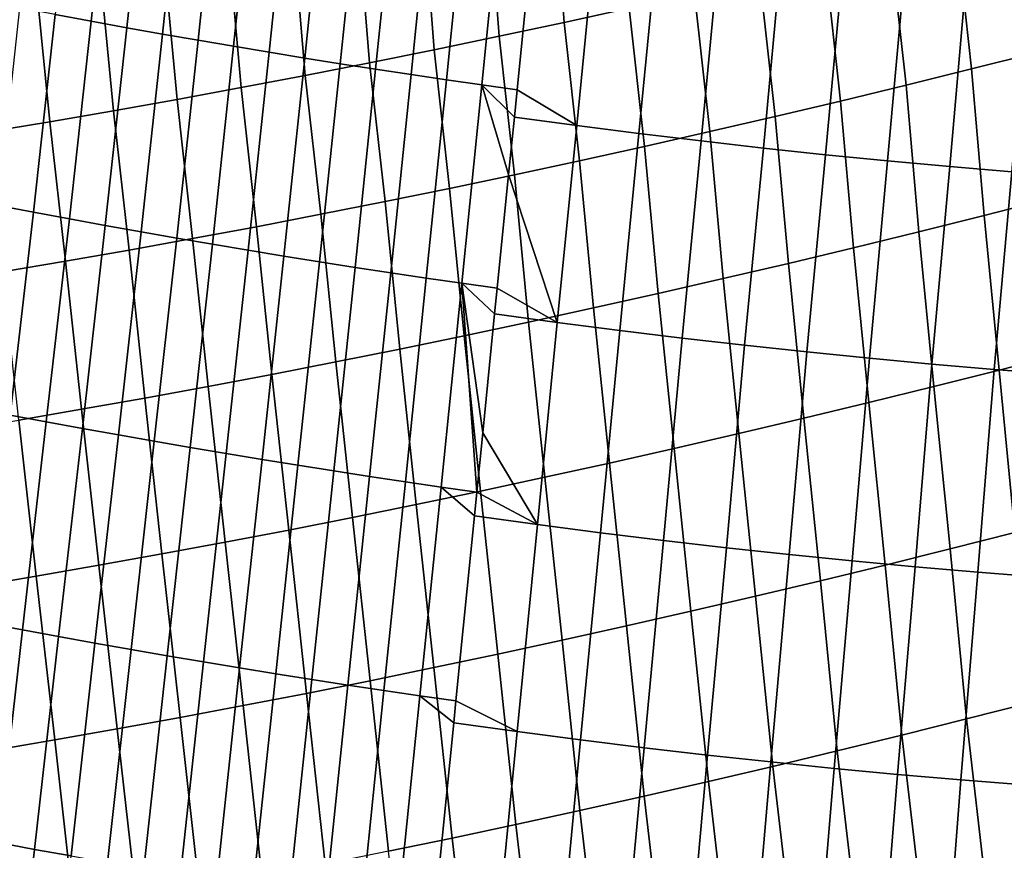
# Model space of a CAD drawing. Header units: metres. Extents: x -240 to 45, y -77 to 27.
# Tile 827 of 1056: x 19.12 to 20.72, y -26.71 to -25.36. Entities that reach past the tile are written whole.
import ezdxf

# ---------------------------------------------------------------- set-up
doc = ezdxf.new("R2010")
doc.units = ezdxf.units.M
doc.layers.add('solid_102011X2', color=7, linetype='CONTINUOUS')

msp = doc.modelspace()

# ---------------------------------------------------------------- linework, layer by layer
at = {"layer": 'solid_102011X2'}
for points in [[(19.176641, -25.353306, 122.907242), (19.234755, -25.364075, 122.907707), (19.268335, -25.052002, 123.120293), (19.210386, -25.041336, 123.11998)], [(19.234755, -25.364075, 122.907707), (19.292818, -25.374624, 122.908028), (19.326231, -25.062449, 123.120468), (19.268335, -25.052002, 123.120293)], [(19.292818, -25.374624, 122.908028), (19.35083, -25.384951, 122.908203), (19.384071, -25.072672, 123.120499), (19.326231, -25.062449, 123.120468)], [(19.35083, -25.384951, 122.908203), (19.408792, -25.395056, 122.908226), (19.441858, -25.082674, 123.120384), (19.384071, -25.072672, 123.120499)], [(19.408792, -25.395056, 122.908226), (19.466702, -25.40494, 122.908104), (19.499586, -25.092453, 123.120125), (19.441858, -25.082674, 123.120384)], [(19.466702, -25.40494, 122.908104), (19.524555, -25.414597, 122.907829), (19.557259, -25.102009, 123.119728), (19.499586, -25.092453, 123.120125)], [(19.524555, -25.414597, 122.907829), (19.582354, -25.42403, 122.90741), (19.614872, -25.111341, 123.119179), (19.557259, -25.102009, 123.119728)], [(19.582354, -25.42403, 122.90741), (19.640097, -25.433239, 122.906837), (19.672424, -25.120449, 123.118484), (19.614872, -25.111341, 123.119179)], [(19.640097, -25.433239, 122.906837), (19.697781, -25.442221, 122.90612), (19.729916, -25.129332, 123.117653), (19.672424, -25.120449, 123.118484)], [(19.697781, -25.442221, 122.90612), (19.755407, -25.450975, 122.905251), (19.787344, -25.137989, 123.116669), (19.729916, -25.129332, 123.117653)], [(20.004438, -25.366179, 78.278625), (19.989325, -25.153627, 77.969963), (20.096113, -25.130604, 77.970474), (20.110487, -25.343046, 78.279358)], [(19.755407, -25.450975, 122.905251), (19.812973, -25.459499, 122.904236), (19.844709, -25.146418, 123.115547), (19.787344, -25.137989, 123.116669)], [(19.812973, -25.459499, 122.904236), (19.870478, -25.467796, 122.903069), (19.90201, -25.154619, 123.114273), (19.844709, -25.146418, 123.115547)], [(19.870478, -25.467796, 122.903069), (19.927919, -25.475863, 122.901756), (19.954613, -25.208929, 123.080254), (19.90201, -25.154619, 123.114273)], [(19.898643, -25.388685, 78.278267), (19.882786, -25.176025, 77.969826), (19.989325, -25.153627, 77.969963), (20.004438, -25.366179, 78.278625)], [(19.793148, -25.410547, 78.27829), (19.776539, -25.197773, 77.970055), (19.882786, -25.176025, 77.969826), (19.898643, -25.388685, 78.278267)], [(19.687992, -25.431744, 78.278679), (19.670628, -25.218853, 77.970634), (19.776539, -25.197773, 77.970055), (19.793148, -25.410547, 78.27829)], [(20.773932, -25.414881, 78.592628), (20.667404, -25.441803, 78.589203), (20.642941, -25.218479, 78.288879), (20.749556, -25.191843, 78.291931)], [(20.055529, -25.222443, 123.077415), (19.954613, -25.208929, 123.080254), (19.927919, -25.475863, 122.901756), (20.024929, -25.533689, 122.871048)], [(19.5832, -25.452269, 78.279427), (19.565071, -25.239258, 77.971573), (19.670628, -25.218853, 77.970634), (19.687992, -25.431744, 78.278679)], [(20.156322, -25.235256, 123.07415), (20.055529, -25.222443, 123.077415), (20.024929, -25.533689, 122.871048), (20.126238, -25.546669, 122.867935)], [(20.667404, -25.441803, 78.589203), (20.56085, -25.468159, 78.586182), (20.536306, -25.244547, 78.286201), (20.642941, -25.218479, 78.288879)], [(19.478777, -25.472122, 78.280556), (19.459877, -25.258991, 77.97287), (19.565071, -25.239258, 77.971573), (19.5832, -25.452269, 78.279427)], [(20.257034, -25.247362, 123.070427), (20.156322, -25.235256, 123.07415), (20.126238, -25.546669, 122.867935), (20.227468, -25.558931, 122.864357)], [(20.257034, -25.247362, 123.070427), (20.227468, -25.558931, 122.864357), (20.328646, -25.570473, 122.860306), (20.357683, -25.258759, 123.066254)], [(20.56085, -25.468159, 78.586182), (20.454315, -25.493942, 78.583549), (20.429699, -25.270044, 78.283905), (20.536306, -25.244547, 78.286201)], [(19.374729, -25.491306, 78.282059), (19.355055, -25.278053, 77.974541), (19.459877, -25.258991, 77.97287), (19.478777, -25.472122, 78.280556)], [(20.357683, -25.258759, 123.066254), (20.328646, -25.570473, 122.860306), (20.429783, -25.581289, 122.855804), (20.45829, -25.26944, 123.061638)], [(19.271065, -25.509825, 78.283958), (19.250608, -25.296448, 77.976593), (19.355055, -25.278053, 77.974541), (19.374729, -25.491306, 78.282059)], [(20.454315, -25.493942, 78.583549), (20.347849, -25.519148, 78.581322), (20.323162, -25.294966, 78.281998), (20.429699, -25.270044, 78.283905)], [(20.45829, -25.26944, 123.061638), (20.429783, -25.581289, 122.855804), (20.530899, -25.591381, 122.850845), (20.55887, -25.279406, 123.056572)], [(20.55887, -25.279406, 123.056572), (20.530899, -25.591381, 122.850845), (20.632011, -25.600746, 122.845436), (20.659445, -25.288651, 123.051064)], [(20.347849, -25.519148, 78.581322), (20.241497, -25.543766, 78.579498), (20.216743, -25.319304, 78.280487), (20.323162, -25.294966, 78.281998)], [(20.659445, -25.288651, 123.051064), (20.632011, -25.600746, 122.845436), (20.733135, -25.609385, 122.839561), (20.760031, -25.29718, 123.04512)], [(19.167789, -25.527676, 78.286247), (19.146545, -25.314178, 77.979027), (19.250608, -25.296448, 77.976593), (19.271065, -25.509825, 78.283958)], [(19.064907, -25.544861, 78.288933), (19.042871, -25.331244, 77.981865), (19.146545, -25.314178, 77.979027), (19.167789, -25.527676, 78.286247)], [(20.241497, -25.543766, 78.579498), (20.135307, -25.567787, 78.578087), (20.110487, -25.343046, 78.279358), (20.216743, -25.319304, 78.280487)], [(19.141321, -25.674896, 122.709595), (19.176641, -25.353306, 122.907242), (19.118481, -25.342316, 122.906624), (19.082958, -25.663807, 122.708817)], [(20.135307, -25.567787, 78.578087), (20.029325, -25.591196, 78.577072), (20.004438, -25.366179, 78.278625), (20.110487, -25.343046, 78.279358)], [(19.199642, -25.685766, 122.710213), (19.234755, -25.364075, 122.907707), (19.176641, -25.353306, 122.907242), (19.141321, -25.674896, 122.709595)], [(19.257917, -25.696417, 122.710686), (19.292818, -25.374624, 122.908028), (19.234755, -25.364075, 122.907707), (19.199642, -25.685766, 122.710213)], [(19.316147, -25.706844, 122.711006), (19.35083, -25.384951, 122.908203), (19.292818, -25.374624, 122.908028), (19.257917, -25.696417, 122.710686)], [(20.029325, -25.591196, 78.577072), (19.923599, -25.613979, 78.576454), (19.898643, -25.388685, 78.278267), (20.004438, -25.366179, 78.278625)], [(19.316147, -25.706844, 122.711006), (19.374329, -25.717051, 122.711174), (19.408792, -25.395056, 122.908226), (19.35083, -25.384951, 122.908203)], [(19.923599, -25.613979, 78.576454), (19.818174, -25.636112, 78.576233), (19.793148, -25.410547, 78.27829), (19.898643, -25.388685, 78.278267)], [(19.374329, -25.717051, 122.711174), (19.432461, -25.727034, 122.711189), (19.466702, -25.40494, 122.908104), (19.408792, -25.395056, 122.908226)], [(19.432461, -25.727034, 122.711189), (19.490545, -25.736792, 122.711052), (19.524555, -25.414597, 122.907829), (19.466702, -25.40494, 122.908104)], [(19.490545, -25.736792, 122.711052), (19.548576, -25.746325, 122.710762), (19.582354, -25.42403, 122.90741), (19.524555, -25.414597, 122.907829)], [(19.548576, -25.746325, 122.710762), (19.606556, -25.755632, 122.71032), (19.640097, -25.433239, 122.906837), (19.582354, -25.42403, 122.90741)], [(19.818174, -25.636112, 78.576233), (19.713099, -25.657579, 78.576393), (19.687992, -25.431744, 78.278679), (19.793148, -25.410547, 78.27829)], [(20.793863, -25.653374, 78.882286), (20.687756, -25.680441, 78.878525), (20.667404, -25.441803, 78.589203), (20.773932, -25.414881, 78.592628)], [(19.713099, -25.657579, 78.576393), (19.608389, -25.67837, 78.576935), (19.5832, -25.452269, 78.279427), (19.687992, -25.431744, 78.278679)], [(19.606556, -25.755632, 122.71032), (19.664482, -25.764709, 122.709724), (19.697781, -25.442221, 122.90612), (19.640097, -25.433239, 122.906837)], [(19.608389, -25.67837, 78.576935), (19.504057, -25.698484, 78.577858), (19.478777, -25.472122, 78.280556), (19.5832, -25.452269, 78.279427)], [(19.664482, -25.764709, 122.709724), (19.722353, -25.773561, 122.708969), (19.755407, -25.450975, 122.905251), (19.697781, -25.442221, 122.90612)], [(19.722353, -25.773561, 122.708969), (19.780169, -25.782181, 122.708069), (19.812973, -25.459499, 122.904236), (19.755407, -25.450975, 122.905251)], [(20.687756, -25.680441, 78.878525), (20.581617, -25.70694, 78.87516), (20.56085, -25.468159, 78.586182), (20.667404, -25.441803, 78.589203)], [(19.504057, -25.698484, 78.577858), (19.400108, -25.717926, 78.579185), (19.374729, -25.491306, 78.282059), (19.478777, -25.472122, 78.280556)], [(19.780169, -25.782181, 122.708069), (19.837929, -25.790571, 122.707016), (19.870478, -25.467796, 122.903069), (19.812973, -25.459499, 122.904236)], [(19.837929, -25.790571, 122.707016), (19.89563, -25.798727, 122.705811), (19.914145, -25.613602, 122.81559), (19.870478, -25.467796, 122.903069)], [(19.870478, -25.467796, 122.903069), (19.914145, -25.613602, 122.81559), (19.923506, -25.52, 122.873718)], [(19.870478, -25.467796, 122.903069), (19.923506, -25.52, 122.873718), (19.927919, -25.475863, 122.901756)], [(20.581617, -25.70694, 78.87516), (20.475496, -25.732872, 78.872215), (20.454315, -25.493942, 78.583549), (20.56085, -25.468159, 78.586182)], [(19.927919, -25.475863, 122.901756), (19.923506, -25.52, 122.873718), (20.024929, -25.533689, 122.871048)], [(19.400108, -25.717926, 78.579185), (19.296549, -25.736692, 78.58091), (19.271065, -25.509825, 78.283958), (19.374729, -25.491306, 78.282059)], [(20.475496, -25.732872, 78.872215), (20.369438, -25.758226, 78.869682), (20.347849, -25.519148, 78.581322), (20.454315, -25.493942, 78.583549)], [(19.296549, -25.736692, 78.58091), (19.193384, -25.754786, 78.583038), (19.167789, -25.527676, 78.286247), (19.271065, -25.509825, 78.283958)], [(20.024929, -25.533689, 122.871048), (19.923506, -25.52, 122.873718), (19.914145, -25.613602, 122.81559), (19.993244, -25.854185, 122.67955)], [(20.369438, -25.758226, 78.869682), (20.263493, -25.782999, 78.867569), (20.241497, -25.543766, 78.579498), (20.347849, -25.519148, 78.581322)], [(19.193384, -25.754786, 78.583038), (19.09062, -25.772205, 78.585571), (19.064907, -25.544861, 78.288933), (19.167789, -25.527676, 78.286247)], [(20.126238, -25.546669, 122.867935), (20.024929, -25.533689, 122.871048), (19.993244, -25.854185, 122.67955), (20.094917, -25.867302, 122.676605)], [(20.227468, -25.558931, 122.864357), (20.126238, -25.546669, 122.867935), (20.094917, -25.867302, 122.676605), (20.196522, -25.879694, 122.673187)], [(20.263493, -25.782999, 78.867569), (20.157709, -25.807175, 78.865868), (20.135307, -25.567787, 78.578087), (20.241497, -25.543766, 78.579498)], [(20.157709, -25.807175, 78.865868), (20.052132, -25.830742, 78.864586), (20.029325, -25.591196, 78.577072), (20.135307, -25.567787, 78.578087)], [(20.328646, -25.570473, 122.860306), (20.227468, -25.558931, 122.864357), (20.196522, -25.879694, 122.673187), (20.298077, -25.891359, 122.669289)], [(20.429783, -25.581289, 122.855804), (20.328646, -25.570473, 122.860306), (20.298077, -25.891359, 122.669289), (20.399599, -25.902296, 122.664925)], [(20.530899, -25.591381, 122.850845), (20.429783, -25.581289, 122.855804), (20.399599, -25.902296, 122.664925), (20.501104, -25.912502, 122.660088)], [(20.052132, -25.830742, 78.864586), (19.946808, -25.853683, 78.863716), (19.923599, -25.613979, 78.576454), (20.029325, -25.591196, 78.577072)], [(20.632011, -25.600746, 122.845436), (20.530899, -25.591381, 122.850845), (20.501104, -25.912502, 122.660088), (20.602608, -25.921976, 122.654785)], [(20.733135, -25.609385, 122.839561), (20.632011, -25.600746, 122.845436), (20.602608, -25.921976, 122.654785), (20.704126, -25.930719, 122.649017)], [(19.946808, -25.853683, 78.863716), (19.841789, -25.87598, 78.863251), (19.818174, -25.636112, 78.576233), (19.923599, -25.613979, 78.576454)], [(19.914145, -25.613602, 122.81559), (19.89563, -25.798727, 122.705811), (19.993244, -25.854185, 122.67955)], [(20.83429, -25.6173, 122.833244), (20.733135, -25.609385, 122.839561), (20.704126, -25.930719, 122.649017), (20.805674, -25.938734, 122.642784)], [(19.841789, -25.87598, 78.863251), (19.737118, -25.897614, 78.863174), (19.713099, -25.657579, 78.576393), (19.818174, -25.636112, 78.576233)], [(19.044638, -25.993963, 122.52652), (19.103338, -26.005171, 122.527466), (19.141321, -25.674896, 122.709595), (19.082958, -25.663807, 122.708817)], [(19.737118, -25.897614, 78.863174), (19.632816, -25.918571, 78.863495), (19.608389, -25.67837, 78.576935), (19.713099, -25.657579, 78.576393)], [(20.817942, -25.904615, 79.160545), (20.712135, -25.931835, 79.156418), (20.687756, -25.680441, 78.878525), (20.793863, -25.653374, 78.882286)], [(19.103338, -26.005171, 122.527466), (19.161999, -26.016157, 122.528252), (19.199642, -25.685766, 122.710213), (19.141321, -25.674896, 122.709595)], [(19.632816, -25.918571, 78.863495), (19.528893, -25.938856, 78.86422), (19.504057, -25.698484, 78.577858), (19.608389, -25.67837, 78.576935)], [(20.712135, -25.931835, 79.156418), (20.606293, -25.95849, 79.15271), (20.581617, -25.70694, 78.87516), (20.687756, -25.680441, 78.878525)], [(19.161999, -26.016157, 122.528252), (19.220619, -26.026924, 122.528885), (19.257917, -25.696417, 122.710686), (19.199642, -25.685766, 122.710213)], [(19.220619, -26.026924, 122.528885), (19.2792, -26.03747, 122.529358), (19.316147, -25.706844, 122.711006), (19.257917, -25.696417, 122.710686)], [(19.2792, -26.03747, 122.529358), (19.337736, -26.047792, 122.529678), (19.374329, -25.717051, 122.711174), (19.316147, -25.706844, 122.711006)], [(19.528893, -25.938856, 78.86422), (19.425352, -25.958467, 78.865349), (19.400108, -25.717926, 78.579185), (19.504057, -25.698484, 78.577858)], [(20.606293, -25.95849, 79.15271), (20.500462, -25.984581, 79.149422), (20.475496, -25.732872, 78.872215), (20.581617, -25.70694, 78.87516)], [(19.425352, -25.958467, 78.865349), (19.322201, -25.977404, 78.866882), (19.296549, -25.736692, 78.58091), (19.400108, -25.717926, 78.579185)], [(19.337736, -26.047792, 122.529678), (19.396229, -26.057892, 122.529839), (19.432461, -25.727034, 122.711189), (19.374329, -25.717051, 122.711174)], [(19.396229, -26.057892, 122.529839), (19.454676, -26.067766, 122.529839), (19.490545, -25.736792, 122.711052), (19.432461, -25.727034, 122.711189)], [(19.322201, -25.977404, 78.866882), (19.219446, -25.995665, 78.868835), (19.193384, -25.754786, 78.583038), (19.296549, -25.736692, 78.58091)], [(19.454676, -26.067766, 122.529839), (19.513077, -26.077414, 122.529686), (19.548576, -25.746325, 122.710762), (19.490545, -25.736792, 122.711052)], [(20.500462, -25.984581, 79.149422), (20.394691, -26.010099, 79.146568), (20.369438, -25.758226, 78.869682), (20.475496, -25.732872, 78.872215)], [(19.219446, -25.995665, 78.868835), (19.117092, -26.013248, 78.871208), (19.09062, -25.772205, 78.585571), (19.193384, -25.754786, 78.583038)], [(19.513077, -26.077414, 122.529686), (19.57143, -26.086832, 122.529373), (19.606556, -25.755632, 122.71032), (19.548576, -25.746325, 122.710762)], [(19.57143, -26.086832, 122.529373), (19.629736, -26.096022, 122.5289), (19.664482, -25.764709, 122.709724), (19.606556, -25.755632, 122.71032)], [(20.394691, -26.010099, 79.146568), (20.28903, -26.035034, 79.144135), (20.263493, -25.782999, 78.867569), (20.369438, -25.758226, 78.869682)], [(19.629736, -26.096022, 122.5289), (19.68799, -26.104982, 122.528275), (19.722353, -25.773561, 122.708969), (19.664482, -25.764709, 122.709724)], [(19.68799, -26.104982, 122.528275), (19.746195, -26.11371, 122.527489), (19.780169, -25.782181, 122.708069), (19.722353, -25.773561, 122.708969)], [(19.746195, -26.11371, 122.527489), (19.804346, -26.122206, 122.52655), (19.837929, -25.790571, 122.707016), (19.780169, -25.782181, 122.708069)], [(19.804346, -26.122206, 122.52655), (19.862446, -26.130466, 122.525444), (19.837929, -25.790571, 122.707016)], [(19.837929, -25.790571, 122.707016), (19.862446, -26.130466, 122.525444), (19.872097, -26.033991, 122.575806)], [(19.837929, -25.790571, 122.707016), (19.872097, -26.033991, 122.575806), (19.891466, -25.840353, 122.682045)], [(19.837929, -25.790571, 122.707016), (19.891466, -25.840353, 122.682045), (19.89563, -25.798727, 122.705811)], [(20.28903, -26.035034, 79.144135), (20.183525, -26.059378, 79.142136), (20.157709, -25.807175, 78.865868), (20.263493, -25.782999, 78.867569)], [(19.89563, -25.798727, 122.705811), (19.891466, -25.840353, 122.682045), (19.993244, -25.854185, 122.67955)], [(20.183525, -26.059378, 79.142136), (20.078224, -26.083115, 79.140572), (20.052132, -25.830742, 78.864586), (20.157709, -25.807175, 78.865868)], [(19.993244, -25.854185, 122.67955), (19.891466, -25.840353, 122.682045), (19.872097, -26.033991, 122.575806), (19.96114, -26.183306, 122.503342)], [(20.078224, -26.083115, 79.140572), (19.973177, -26.10623, 79.13942), (19.946808, -25.853683, 78.863716), (20.052132, -25.830742, 78.864586)], [(19.973177, -26.10623, 79.13942), (19.868429, -26.128702, 79.138695), (19.841789, -25.87598, 78.863251), (19.946808, -25.853683, 78.863716)], [(20.094917, -25.867302, 122.676605), (19.993244, -25.854185, 122.67955), (19.96114, -26.183306, 122.503342), (20.063623, -26.1966, 122.500557)], [(20.196522, -25.879694, 122.673187), (20.094917, -25.867302, 122.676605), (20.063623, -26.1966, 122.500557), (20.166048, -26.20916, 122.497284)], [(19.868429, -26.128702, 79.138695), (19.764029, -26.150515, 79.138374), (19.737118, -25.897614, 78.863174), (19.841789, -25.87598, 78.863251)], [(20.196522, -25.879694, 122.673187), (20.166048, -26.20916, 122.497284), (20.268431, -26.220982, 122.493515), (20.298077, -25.891359, 122.669289)], [(19.764029, -26.150515, 79.138374), (19.659994, -26.171656, 79.138466), (19.632816, -25.918571, 78.863495), (19.737118, -25.897614, 78.863174)], [(20.298077, -25.891359, 122.669289), (20.268431, -26.220982, 122.493515), (20.370785, -26.232065, 122.489265), (20.399599, -25.902296, 122.664925)], [(20.399599, -25.902296, 122.664925), (20.370785, -26.232065, 122.489265), (20.473125, -26.242407, 122.484535), (20.501104, -25.912502, 122.660088)], [(20.737947, -26.196083, 79.422195), (20.712135, -25.931835, 79.156418), (20.817942, -25.904615, 79.160545), (20.843433, -26.168751, 79.426682)], [(19.659994, -26.171656, 79.138466), (19.556337, -26.192123, 79.138969), (19.528893, -25.938856, 78.86422), (19.632816, -25.918571, 78.863495)], [(20.501104, -25.912502, 122.660088), (20.473125, -26.242407, 122.484535), (20.575468, -26.252008, 122.479317), (20.602608, -25.921976, 122.654785)], [(20.602608, -25.921976, 122.654785), (20.575468, -26.252008, 122.479317), (20.677828, -26.260868, 122.473618), (20.704126, -25.930719, 122.649017)], [(20.632423, -26.222857, 79.418129), (20.606293, -25.95849, 79.15271), (20.712135, -25.931835, 79.156418), (20.737947, -26.196083, 79.422195)], [(20.704126, -25.930719, 122.649017), (20.677828, -26.260868, 122.473618), (20.780216, -26.268991, 122.467438), (20.805674, -25.938734, 122.642784)], [(19.556337, -26.192123, 79.138969), (19.45306, -26.21192, 79.139885), (19.425352, -25.958467, 78.865349), (19.528893, -25.938856, 78.86422)], [(19.45306, -26.21192, 79.139885), (19.350172, -26.231039, 79.14122), (19.322201, -25.977404, 78.866882), (19.425352, -25.958467, 78.865349)], [(20.526905, -26.249071, 79.414505), (20.500462, -25.984581, 79.149422), (20.606293, -25.95849, 79.15271), (20.632423, -26.222857, 79.418129)], [(19.350172, -26.231039, 79.14122), (19.247677, -26.249483, 79.14299), (19.219446, -25.995665, 78.868835), (19.322201, -25.977404, 78.866882)], [(20.421442, -26.274715, 79.411308), (20.394691, -26.010099, 79.146568), (20.500462, -25.984581, 79.149422), (20.526905, -26.249071, 79.414505)], [(19.247677, -26.249483, 79.14299), (19.145578, -26.267246, 79.145172), (19.117092, -26.013248, 78.871208), (19.219446, -25.995665, 78.868835)], [(19.145578, -26.267246, 79.145172), (19.043884, -26.284325, 79.147789), (19.015142, -26.030153, 78.873993), (19.117092, -26.013248, 78.871208)], [(19.063921, -26.343599, 122.361275), (19.122967, -26.3547, 122.362228), (19.161999, -26.016157, 122.528252), (19.103338, -26.005171, 122.527466)], [(19.122967, -26.3547, 122.362228), (19.181978, -26.365582, 122.363029), (19.220619, -26.026924, 122.528885), (19.161999, -26.016157, 122.528252)], [(20.316082, -26.299782, 79.408562), (20.28903, -26.035034, 79.144135), (20.394691, -26.010099, 79.146568), (20.421442, -26.274715, 79.411308)], [(19.181978, -26.365582, 122.363029), (19.240952, -26.376242, 122.363663), (19.2792, -26.03747, 122.529358), (19.220619, -26.026924, 122.528885)], [(19.240952, -26.376242, 122.363663), (19.299889, -26.386679, 122.364136), (19.337736, -26.047792, 122.529678), (19.2792, -26.03747, 122.529358)], [(19.299889, -26.386679, 122.364136), (19.358786, -26.396891, 122.364441), (19.396229, -26.057892, 122.529839), (19.337736, -26.047792, 122.529678)], [(19.872097, -26.033991, 122.575806), (19.862446, -26.130466, 122.525444), (19.96114, -26.183306, 122.503342)], [(20.210875, -26.324261, 79.406258), (20.183525, -26.059378, 79.142136), (20.28903, -26.035034, 79.144135), (20.316082, -26.299782, 79.408562)], [(19.358786, -26.396891, 122.364441), (19.417645, -26.406878, 122.364594), (19.454676, -26.067766, 122.529839), (19.396229, -26.057892, 122.529839)], [(20.105867, -26.348137, 79.404388), (20.078224, -26.083115, 79.140572), (20.183525, -26.059378, 79.142136), (20.210875, -26.324261, 79.406258)], [(19.417645, -26.406878, 122.364594), (19.476461, -26.416636, 122.364578), (19.513077, -26.077414, 122.529686), (19.454676, -26.067766, 122.529839)], [(19.476461, -26.416636, 122.364578), (19.535236, -26.426167, 122.364403), (19.57143, -26.086832, 122.529373), (19.513077, -26.077414, 122.529686)], [(19.535236, -26.426167, 122.364403), (19.593969, -26.435467, 122.364059), (19.629736, -26.096022, 122.5289), (19.57143, -26.086832, 122.529373)], [(19.593969, -26.435467, 122.364059), (19.652657, -26.444534, 122.363556), (19.68799, -26.104982, 122.528275), (19.629736, -26.096022, 122.5289)], [(20.001106, -26.371397, 79.402962), (19.973177, -26.10623, 79.13942), (20.078224, -26.083115, 79.140572), (20.105867, -26.348137, 79.404388)], [(19.652657, -26.444534, 122.363556), (19.7113, -26.453369, 122.362892), (19.746195, -26.11371, 122.527489), (19.68799, -26.104982, 122.528275)], [(19.896643, -26.39402, 79.401962), (19.868429, -26.128702, 79.138695), (19.973177, -26.10623, 79.13942), (20.001106, -26.371397, 79.402962)], [(19.7113, -26.453369, 122.362892), (19.769896, -26.461969, 122.362068), (19.804346, -26.122206, 122.52655), (19.746195, -26.11371, 122.527489)], [(19.792519, -26.415987, 79.40139), (19.764029, -26.150515, 79.138374), (19.868429, -26.128702, 79.138695), (19.896643, -26.39402, 79.401962)], [(19.858562, -26.169285, 122.505653), (19.804346, -26.122206, 122.52655), (19.769896, -26.461969, 122.362068), (19.828444, -26.470331, 122.361084)], [(19.804346, -26.122206, 122.52655), (19.858562, -26.169285, 122.505653), (19.862446, -26.130466, 122.525444)], [(19.862446, -26.130466, 122.525444), (19.858562, -26.169285, 122.505653), (19.96114, -26.183306, 122.503342)], [(19.688759, -26.437288, 79.40123), (19.659994, -26.171656, 79.138466), (19.764029, -26.150515, 79.138374), (19.792519, -26.415987, 79.40139)], [(19.585367, -26.45792, 79.401505), (19.556337, -26.192123, 79.138969), (19.659994, -26.171656, 79.138466), (19.688759, -26.437288, 79.40123)], [(19.96114, -26.183306, 122.503342), (19.858562, -26.169285, 122.505653), (19.828444, -26.470331, 122.361084), (19.928162, -26.520258, 122.342812)], [(19.482351, -26.477882, 79.402199), (19.45306, -26.21192, 79.139885), (19.556337, -26.192123, 79.138969), (19.585367, -26.45792, 79.401505)], [(20.063623, -26.1966, 122.500557), (19.96114, -26.183306, 122.503342), (19.928162, -26.520258, 122.342812), (20.031374, -26.53371, 122.340195)], [(20.166048, -26.20916, 122.497284), (20.063623, -26.1966, 122.500557), (20.031374, -26.53371, 122.340195), (20.134537, -26.546419, 122.337082)], [(20.268431, -26.220982, 122.493515), (20.166048, -26.20916, 122.497284), (20.134537, -26.546419, 122.337082), (20.237665, -26.558382, 122.333458)], [(20.659248, -26.499645, 79.670792), (20.632423, -26.222857, 79.418129), (20.737947, -26.196083, 79.422195), (20.764397, -26.472805, 79.675209)], [(19.379717, -26.497169, 79.403328), (19.350172, -26.231039, 79.14122), (19.45306, -26.21192, 79.139885), (19.482351, -26.477882, 79.402199)], [(20.370785, -26.232065, 122.489265), (20.268431, -26.220982, 122.493515), (20.237665, -26.558382, 122.333458), (20.340771, -26.569599, 122.329338)], [(20.554104, -26.52593, 79.666824), (20.526905, -26.249071, 79.414505), (20.632423, -26.222857, 79.418129), (20.659248, -26.499645, 79.670792)], [(19.277468, -26.515779, 79.404892), (19.247677, -26.249483, 79.14299), (19.350172, -26.231039, 79.14122), (19.379717, -26.497169, 79.403328)], [(20.473125, -26.242407, 122.484535), (20.370785, -26.232065, 122.489265), (20.340771, -26.569599, 122.329338), (20.443871, -26.580069, 122.324722)], [(19.277468, -26.515779, 79.404892), (19.175611, -26.533709, 79.406883), (19.145578, -26.267246, 79.145172), (19.247677, -26.249483, 79.14299)], [(20.449009, -26.551653, 79.663307), (20.421442, -26.274715, 79.411308), (20.526905, -26.249071, 79.414505), (20.554104, -26.52593, 79.666824)], [(20.575468, -26.252008, 122.479317), (20.473125, -26.242407, 122.484535), (20.443871, -26.580069, 122.324722), (20.546972, -26.589788, 122.319611)], [(20.677828, -26.260868, 122.473618), (20.575468, -26.252008, 122.479317), (20.546972, -26.589788, 122.319611), (20.650093, -26.598763, 122.313995)], [(19.175611, -26.533709, 79.406883), (19.074152, -26.550953, 79.409317), (19.043884, -26.284325, 79.147789), (19.145578, -26.267246, 79.145172)], [(20.780216, -26.268991, 122.467438), (20.677828, -26.260868, 122.473618), (20.650093, -26.598763, 122.313995), (20.753242, -26.606993, 122.307884)], [(20.344013, -26.576805, 79.66024), (20.316082, -26.299782, 79.408562), (20.421442, -26.274715, 79.411308), (20.449009, -26.551653, 79.663307)], [(20.239162, -26.601374, 79.657623), (20.210875, -26.324261, 79.406258), (20.316082, -26.299782, 79.408562), (20.344013, -26.576805, 79.66024)], [(20.134504, -26.625349, 79.655457), (20.105867, -26.348137, 79.404388), (20.210875, -26.324261, 79.406258), (20.239162, -26.601374, 79.657623)], [(19.083521, -26.7008, 122.212547), (19.122967, -26.3547, 122.362228), (19.063921, -26.343599, 122.361275), (19.024122, -26.689606, 122.211418)], [(20.030087, -26.64871, 79.65374), (20.001106, -26.371397, 79.402962), (20.105867, -26.348137, 79.404388), (20.134504, -26.625349, 79.655457)], [(19.142889, -26.711775, 122.213509), (19.181978, -26.365582, 122.363029), (19.122967, -26.3547, 122.362228), (19.083521, -26.7008, 122.212547)], [(19.202227, -26.72253, 122.214302), (19.240952, -26.376242, 122.363663), (19.181978, -26.365582, 122.363029), (19.142889, -26.711775, 122.213509)], [(19.261534, -26.733063, 122.214935), (19.299889, -26.386679, 122.364136), (19.240952, -26.376242, 122.363663), (19.202227, -26.72253, 122.214302)], [(19.925959, -26.671444, 79.652466), (19.896643, -26.39402, 79.401962), (20.001106, -26.371397, 79.402962), (20.030087, -26.64871, 79.65374)], [(19.320808, -26.74337, 122.215393), (19.358786, -26.396891, 122.364441), (19.299889, -26.386679, 122.364136), (19.261534, -26.733063, 122.214935)], [(19.380049, -26.753452, 122.215691), (19.417645, -26.406878, 122.364594), (19.358786, -26.396891, 122.364441), (19.320808, -26.74337, 122.215393)], [(19.822161, -26.693531, 79.651627), (19.792519, -26.415987, 79.40139), (19.896643, -26.39402, 79.401962), (19.925959, -26.671444, 79.652466)], [(19.439255, -26.763308, 122.215813), (19.476461, -26.416636, 122.364578), (19.417645, -26.406878, 122.364594), (19.380049, -26.753452, 122.215691)], [(19.498425, -26.772932, 122.215775), (19.535236, -26.426167, 122.364403), (19.476461, -26.416636, 122.364578), (19.439255, -26.763308, 122.215813)], [(19.718718, -26.714958, 79.651222), (19.688759, -26.437288, 79.40123), (19.792519, -26.415987, 79.40139), (19.822161, -26.693531, 79.651627)], [(19.557558, -26.782328, 122.215569), (19.593969, -26.435467, 122.364059), (19.535236, -26.426167, 122.364403), (19.498425, -26.772932, 122.215775)], [(19.616653, -26.791491, 122.215195), (19.652657, -26.444534, 122.363556), (19.593969, -26.435467, 122.364059), (19.557558, -26.782328, 122.215569)], [(19.615633, -26.735723, 79.651245), (19.585367, -26.45792, 79.401505), (19.688759, -26.437288, 79.40123), (19.718718, -26.714958, 79.651222)], [(19.616653, -26.791491, 122.215195), (19.675709, -26.800419, 122.214661), (19.7113, -26.453369, 122.362892), (19.652657, -26.444534, 122.363556)], [(19.512915, -26.755823, 79.651718), (19.482351, -26.477882, 79.402199), (19.585367, -26.45792, 79.401505), (19.615633, -26.735723, 79.651245)], [(19.675709, -26.800419, 122.214661), (19.734726, -26.809109, 122.213951), (19.769896, -26.461969, 122.362068), (19.7113, -26.453369, 122.362892)], [(19.734726, -26.809109, 122.213951), (19.793699, -26.817564, 122.213081), (19.824867, -26.506073, 122.34494), (19.769896, -26.461969, 122.362068)], [(19.769896, -26.461969, 122.362068), (19.824867, -26.506073, 122.34494), (19.828444, -26.470331, 122.361084)], [(19.410568, -26.775251, 79.652626), (19.379717, -26.497169, 79.403328), (19.482351, -26.477882, 79.402199), (19.512915, -26.755823, 79.651718)], [(19.828444, -26.470331, 122.361084), (19.824867, -26.506073, 122.34494), (19.928162, -26.520258, 122.342812)], [(20.797525, -26.759823, 79.915176), (20.692476, -26.786795, 79.910378), (20.659248, -26.499645, 79.670792), (20.764397, -26.472805, 79.675209)], [(19.308596, -26.794004, 79.653976), (19.277468, -26.515779, 79.404892), (19.379717, -26.497169, 79.403328), (19.410568, -26.775251, 79.652626)], [(19.928162, -26.520258, 122.342812), (19.824867, -26.506073, 122.34494), (19.793699, -26.817564, 122.213081), (19.894693, -26.864346, 122.198303)], [(20.692476, -26.786795, 79.910378), (20.587423, -26.813215, 79.906029), (20.554104, -26.52593, 79.666824), (20.659248, -26.499645, 79.670792)], [(19.207005, -26.812078, 79.655762), (19.175611, -26.533709, 79.406883), (19.277468, -26.515779, 79.404892), (19.308596, -26.794004, 79.653976)], [(20.031374, -26.53371, 122.340195), (19.928162, -26.520258, 122.342812), (19.894693, -26.864346, 122.198303), (19.998861, -26.87797, 122.195869)], [(20.587423, -26.813215, 79.906029), (20.482414, -26.839077, 79.902145), (20.449009, -26.551653, 79.663307), (20.554104, -26.52593, 79.666824)], [(19.105801, -26.829464, 79.657997), (19.074152, -26.550953, 79.409317), (19.175611, -26.533709, 79.406883), (19.207005, -26.812078, 79.655762)], [(20.031374, -26.53371, 122.340195), (19.998861, -26.87797, 122.195869), (20.102991, -26.890842, 122.192902), (20.134537, -26.546419, 122.337082)], [(20.134537, -26.546419, 122.337082), (20.102991, -26.890842, 122.192902), (20.207096, -26.90296, 122.189423), (20.237665, -26.558382, 122.333458)], [(20.237665, -26.558382, 122.333458), (20.207096, -26.90296, 122.189423), (20.311186, -26.91432, 122.185432), (20.340771, -26.569599, 122.329338)], [(20.482414, -26.839077, 79.902145), (20.377497, -26.864374, 79.898727), (20.344013, -26.576805, 79.66024), (20.449009, -26.551653, 79.663307)], [(20.377497, -26.864374, 79.898727), (20.272717, -26.889093, 79.895775), (20.239162, -26.601374, 79.657623), (20.344013, -26.576805, 79.66024)], [(20.340771, -26.569599, 122.329338), (20.311186, -26.91432, 122.185432), (20.415272, -26.924925, 122.180923), (20.443871, -26.580069, 122.324722)], [(20.443871, -26.580069, 122.324722), (20.415272, -26.924925, 122.180923), (20.519365, -26.934772, 122.175896), (20.546972, -26.589788, 122.319611)], [(20.546972, -26.589788, 122.319611), (20.519365, -26.934772, 122.175896), (20.623478, -26.943867, 122.170357), (20.650093, -26.598763, 122.313995)], [(20.272717, -26.889093, 79.895775), (20.168119, -26.913223, 79.893288), (20.134504, -26.625349, 79.655457), (20.239162, -26.601374, 79.657623)], [(20.650093, -26.598763, 122.313995), (20.623478, -26.943867, 122.170357), (20.727619, -26.952208, 122.164307), (20.753242, -26.606993, 122.307884)], [(20.168119, -26.913223, 79.893288), (20.063753, -26.936747, 79.891258), (20.030087, -26.64871, 79.65374), (20.134504, -26.625349, 79.655457)], [(20.063753, -26.936747, 79.891258), (19.959663, -26.959646, 79.889687), (19.925959, -26.671444, 79.652466), (20.030087, -26.64871, 79.65374)], [(19.959663, -26.959646, 79.889687), (19.855896, -26.981907, 79.888557), (19.822161, -26.693531, 79.651627), (19.925959, -26.671444, 79.652466)], [(19.040922, -27.053156, 122.079491), (19.100853, -27.064257, 122.080627), (19.142889, -26.711775, 122.213509), (19.083521, -26.7008, 122.212547)], [(19.855896, -26.981907, 79.888557), (19.75247, -27.003513, 79.887878), (19.718718, -26.714958, 79.651222), (19.822161, -26.693531, 79.651627)], [(19.100853, -27.064257, 122.080627), (19.160761, -27.075138, 122.081589), (19.202227, -26.72253, 122.214302), (19.142889, -26.711775, 122.213509)]]:
    msp.add_3dface(points, dxfattribs=at)

doc.saveas('drawing.dxf')
